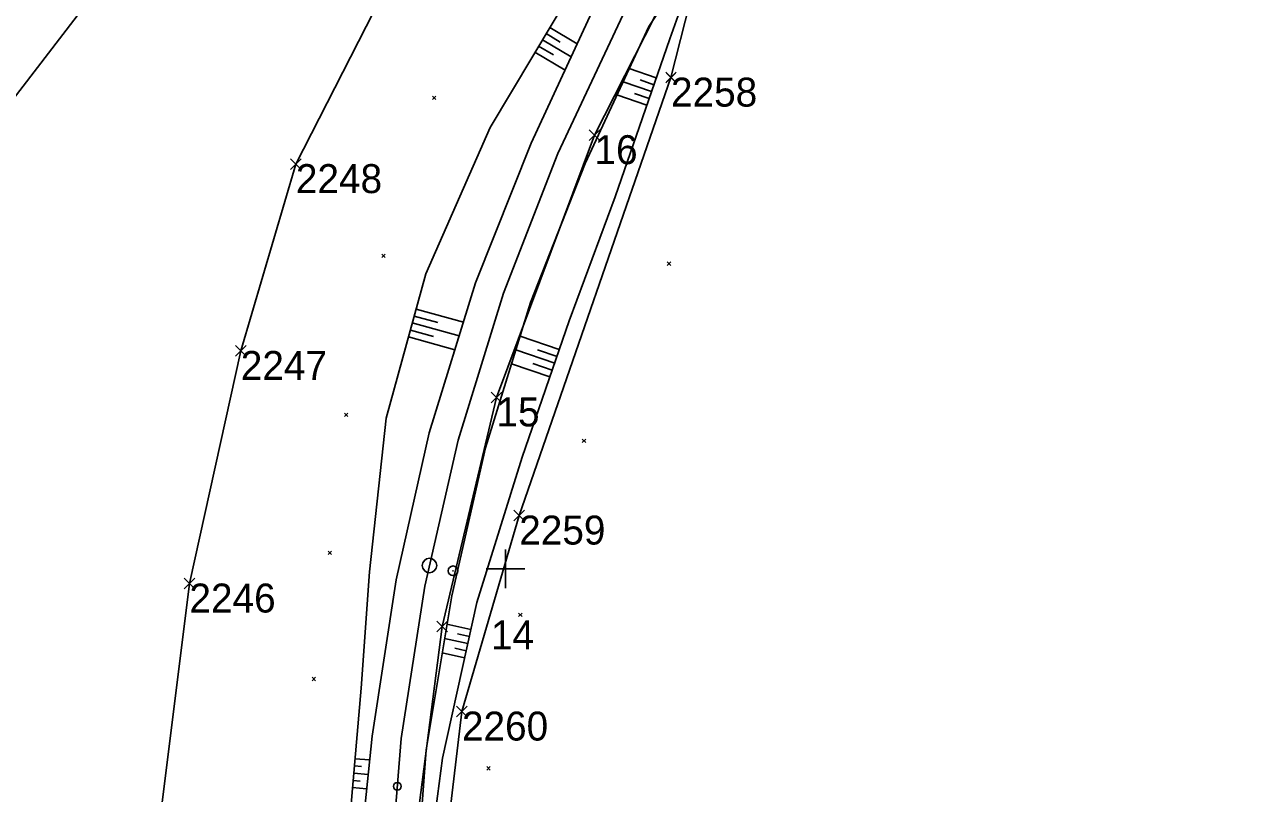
# Model space of a CAD drawing. Extents: x -866402 to -860377, y -1041908 to -1038598.
# Drawn here: x -862549.8 to -862424.3, y -1039423.3 to -1039343.6 of the extents above; entities that cross this region are included whole.
import ezdxf

# ---------------------------------------------------------------- set-up
doc = ezdxf.new("R2010")
doc.units = 0
for name, color, linetype in [('PS 01 trasa', 7, 'Continuous'), ('PS 02 trasa', 7, 'Continuous'), ('SO 01 trasa', 7, 'Continuous'), ('SZDC', 7, 'Continuous'), ('Vrstva 1', 7, 'Continuous'), ('Vrstva 48', 7, 'Continuous'), ('Vrstva 49', 7, 'Continuous'), ('Vrstva 5', 7, 'Continuous'), ('Vrstva 60', 7, 'Continuous'), ('Vrstva 7', 7, 'Continuous')]:
    doc.layers.add(name, color=color, linetype=linetype)

msp = doc.modelspace()

# ---------------------------------------------------------------- linework, layer by layer
at = {"layer": 'PS 01 trasa'}
for points in [[(-862500.95, -1039382.24), (-862490.8, -1039355.08), (-862481.41, -1039336.58), (-862468.07, -1039315.92), (-862454.02, -1039298.95), (-862434.76, -1039279.82), (-862415.25, -1039264.75), (-862394.03, -1039251.93)], [(-862500.95, -1039382.24), (-862506.58, -1039405.98), (-862509.26, -1039426.93), (-862509.72, -1039443.84), (-862511.77, -1039443.81)]]:
    msp.add_lwpolyline(points, dxfattribs=at)
at = {"layer": 'PS 02 trasa'}
msp.add_lwpolyline([(-862545.68, -1039649.8), (-862530.76, -1039623.44), (-862522.93, -1039604.73), (-862515.46, -1039580.56), (-862510.69, -1039555.74), (-862508.63, -1039530.58), (-862506.73, -1039509.03), (-862506.43, -1039505.65), (-862506.67, -1039501.93), (-862508.38, -1039484.78), (-862508.49, -1039483.97), (-862507.55, -1039482.9), (-862507.49, -1039481.71), (-862507.62, -1039478.06), (-862509.09, -1039477.15), (-862510.04, -1039455.64), (-862509.72, -1039443.84), (-862509.26, -1039426.93), (-862506.58, -1039405.98), (-862500.95, -1039382.24), (-862490.8, -1039355.08), (-862481.41, -1039336.58)], dxfattribs=at)
at = {"layer": 'SO 01 trasa'}
for points in [[(-862500.95, -1039382.24), (-862490.8, -1039355.08), (-862481.41, -1039336.58), (-862468.07, -1039315.92), (-862454.02, -1039298.95), (-862434.76, -1039279.82), (-862415.25, -1039264.75), (-862394.03, -1039251.93)], [(-862509.72, -1039443.84), (-862509.26, -1039426.93), (-862506.58, -1039405.98), (-862500.95, -1039382.24)]]:
    msp.add_lwpolyline(points, dxfattribs=at)
at = {"layer": 'SZDC'}
for points in [[(-862296.71, -1039229.87), (-862316.65, -1039230.71), (-862348.72, -1039238.93), (-862380.51, -1039253.6), (-862410.85, -1039277.18), (-862440.53, -1039308.72), (-862448.04, -1039316.67), (-862455.09, -1039324.01), (-862466.78, -1039329.47), (-862479.41, -1039335.38), (-862482.88, -1039349.12), (-862498.59, -1039394.48), (-862504.52, -1039414.78), (-862507.77, -1039442.09), (-862507.54, -1039446.34), (-862506.21, -1039471.12), (-862505.87, -1039481.53), (-862505.25, -1039500.36), (-862503.67, -1039530.11), (-862504.26, -1039560.51), (-862512.94, -1039597.44), (-862522.21, -1039619.87), (-862533.82, -1039639.47), (-862574.41, -1039691.56)], [(-862597.59, -1039662.79), (-862567.2, -1039636.61), (-862572.98, -1039634.36), (-862581.31, -1039629.28), (-862567.95, -1039608.49), (-862547.19, -1039572.66), (-862538.66, -1039537.19), (-862534.9, -1039502.5), (-862535.25, -1039489.12), (-862534.88, -1039485.46), (-862543.81, -1039480.51), (-862544.26, -1039470.12), (-862544.59, -1039466.71), (-862545.46, -1039451.11), (-862536.8, -1039429.82), (-862535.54, -1039424.21), (-862532.73, -1039401.52), (-862527.41, -1039377.43), (-862521.71, -1039358.08), (-862507.17, -1039329.53)]]:
    msp.add_lwpolyline(points, dxfattribs=at)
at = {"layer": 'Vrstva 1'}
for points in [[(-862752.84, -1040069.45), (-862122.79, -1039248.31), (-862342.55, -1039079.69), (-862972.6, -1039900.83)], [(-862972.6, -1039900.83), (-862342.55, -1039079.69), (-862122.79, -1039248.31), (-862752.84, -1040069.45)]]:
    msp.add_lwpolyline(points, close=True, dxfattribs=at)
msp.add_lwpolyline([(-862512.01, -1039476), (-862512.24, -1039466.87), (-862512.45, -1039449.84), (-862512.08, -1039433.48), (-862510.82, -1039417.56), (-862508.37, -1039401.8), (-862504.9, -1039386.68), (-862500.23, -1039371.45), (-862494.61, -1039356.98), (-862487.83, -1039342.57)], dxfattribs=at)
msp.add_circle((-862511.21, -1039422.52), 0.4, dxfattribs=at)
at = {"layer": 'Vrstva 48'}
for p, q in [((-862495.42, -1039343.92), (-862492.58, -1039345.61)), ((-862496.19, -1039345.2), (-862493.22, -1039346.98)), ((-862495.81, -1039344.56), (-862494.35, -1039345.43)), ((-862496.96, -1039346.49), (-862493.85, -1039348.35)), ((-862496.58, -1039345.85), (-862495.06, -1039346.76)), ((-862484.41, -1039349.14), (-862487.2, -1039348.18)), ((-862484.9, -1039350.56), (-862487.83, -1039349.54)), ((-862484.65, -1039349.85), (-862486.08, -1039349.35)), ((-862485.14, -1039351.27), (-862486.65, -1039350.75)), ((-862485.39, -1039351.98), (-862488.47, -1039350.91)), ((-862509.26, -1039373.09), (-862504.37, -1039374.43)), ((-862509.66, -1039374.53), (-862504.81, -1039375.87)), ((-862509.46, -1039373.81), (-862507.03, -1039374.48)), ((-862509.86, -1039375.26), (-862507.45, -1039375.92)), ((-862494.44, -1039377.28), (-862498.5, -1039375.88)), ((-862510.06, -1039375.98), (-862505.26, -1039377.3)), ((-862494.92, -1039378.7), (-862498.94, -1039377.31)), ((-862494.68, -1039377.99), (-862496.7, -1039377.3)), ((-862495.41, -1039380.12), (-862499.38, -1039378.75)), ((-862495.17, -1039379.41), (-862497.17, -1039378.72)), ((-862503.59, -1039406.28), (-862506.07, -1039405.73)), ((-862503.91, -1039407.74), (-862506.31, -1039407.21)), ((-862503.75, -1039407.01), (-862504.97, -1039406.74)), ((-862504.07, -1039408.48), (-862505.25, -1039408.21)), ((-862504.24, -1039409.21), (-862506.56, -1039408.7)), ((-862515.59, -1039419.66), (-862514.08, -1039419.79)), ((-862515.65, -1039420.41), (-862514.91, -1039420.47)), ((-862515.78, -1039421.91), (-862515.05, -1039421.97)), ((-862515.72, -1039421.16), (-862514.23, -1039421.29)), ((-862515.85, -1039422.65), (-862514.39, -1039422.78))]:
    msp.add_line(p, q, dxfattribs=at)
at = {"layer": 'Vrstva 49'}
for p, q in [((-862479.45, -1039335.19), (-862485.16, -1039343.81)), ((-862483, -1039345.1), (-862479.45, -1039335.19)), ((-862507.57, -1039351.03), (-862507.22, -1039351.39)), ((-862507.57, -1039351.39), (-862507.22, -1039351.03)), ((-862512.82, -1039367.41), (-862512.47, -1039367.76)), ((-862512.82, -1039367.76), (-862512.47, -1039367.41)), ((-862483.26, -1039368.21), (-862482.91, -1039368.57)), ((-862483.26, -1039368.57), (-862482.91, -1039368.21)), ((-862516.68, -1039383.86), (-862516.33, -1039384.22)), ((-862516.68, -1039384.22), (-862516.33, -1039383.86)), ((-862492.06, -1039386.55), (-862491.7, -1039386.9)), ((-862492.06, -1039386.9), (-862491.7, -1039386.55)), ((-862518.38, -1039398.16), (-862518.02, -1039398.51)), ((-862518.38, -1039398.51), (-862518.02, -1039398.16)), ((-862498.65, -1039404.59), (-862498.3, -1039404.94)), ((-862498.65, -1039404.94), (-862498.3, -1039404.59)), ((-862520.03, -1039411.23), (-862519.67, -1039411.59)), ((-862520.03, -1039411.59), (-862519.67, -1039411.23)), ((-862509.35, -1039433.64), (-862508.21, -1039418.73)), ((-862508.39, -1039433.89), (-862506.53, -1039419.6)), ((-862501.94, -1039420.47), (-862501.59, -1039420.83)), ((-862501.94, -1039420.83), (-862501.59, -1039420.47))]:
    msp.add_line(p, q, dxfattribs=at)
for points in [[(-862512.37, -1039384.39), (-862508.26, -1039369.44), (-862501.61, -1039354.29), (-862492.88, -1039339.66), (-862488.77, -1039334.06)], [(-862487.3, -1039335.01), (-862490.63, -1039341.38), (-862497.35, -1039355.91), (-862503.11, -1039370.37), (-862507.92, -1039385.92)], [(-862485.16, -1039343.81), (-862491.78, -1039358.01), (-862497.43, -1039372.4), (-862502.07, -1039387.46), (-862505.58, -1039402.78), (-862508.21, -1039418.73)], [(-862506.53, -1039419.6), (-862502.97, -1039403.49), (-862498.29, -1039388.44), (-862493.41, -1039374.32), (-862488.67, -1039361.45), (-862483, -1039345.1)], [(-862516.62, -1039431.56), (-862514.95, -1039412.34), (-862514.09, -1039400.29), (-862512.37, -1039384.39)], [(-862507.92, -1039385.92), (-862511.34, -1039401.12), (-862513.83, -1039417.31), (-862515.39, -1039432.76)]]:
    msp.add_lwpolyline(points, dxfattribs=at)
at = {"layer": 'Vrstva 5'}
for p, q in [((-862500, -1039398), (-862500, -1039402)), ((-862502, -1039400), (-862498, -1039400))]:
    msp.add_line(p, q, dxfattribs=at)
at = {"layer": 'Vrstva 60'}
for p, q in [((-862482.43, -1039349.57), (-862483.43, -1039348.57)), ((-862482.43, -1039348.67), (-862483.43, -1039349.67)), ((-862483.33, -1039349.57), (-862482.33, -1039348.57)), ((-862483.33, -1039348.67), (-862482.33, -1039349.67)), ((-862482.88, -1039349.12), (-862482.88, -1039349.12)), ((-862490.34, -1039355.53), (-862491.34, -1039354.53)), ((-862491.24, -1039355.53), (-862490.24, -1039354.53)), ((-862490.34, -1039354.62), (-862491.34, -1039355.62)), ((-862491.24, -1039354.62), (-862490.24, -1039355.62)), ((-862490.8, -1039355.08), (-862490.8, -1039355.08)), ((-862521.26, -1039358.53), (-862522.26, -1039357.53)), ((-862521.26, -1039357.63), (-862522.26, -1039358.63)), ((-862522.16, -1039358.53), (-862521.16, -1039357.53)), ((-862522.16, -1039357.63), (-862521.16, -1039358.63)), ((-862521.71, -1039358.08), (-862521.71, -1039358.08)), ((-862526.96, -1039377.88), (-862527.96, -1039376.88)), ((-862526.96, -1039376.98), (-862527.96, -1039377.98)), ((-862527.86, -1039377.88), (-862526.86, -1039376.88)), ((-862527.86, -1039376.98), (-862526.86, -1039377.98)), ((-862527.41, -1039377.43), (-862527.41, -1039377.43)), ((-862500.5, -1039382.69), (-862501.5, -1039381.69)), ((-862500.5, -1039381.79), (-862501.5, -1039382.79)), ((-862501.4, -1039382.69), (-862500.4, -1039381.69)), ((-862501.4, -1039381.79), (-862500.4, -1039382.79)), ((-862500.95, -1039382.24), (-862500.95, -1039382.24)), ((-862498.14, -1039394.93), (-862499.14, -1039393.93)), ((-862498.14, -1039394.03), (-862499.14, -1039395.03)), ((-862499.04, -1039394.93), (-862498.04, -1039393.93)), ((-862499.04, -1039394.03), (-862498.04, -1039395.03)), ((-862498.59, -1039394.48), (-862498.59, -1039394.48)), ((-862532.28, -1039401.97), (-862533.28, -1039400.97)), ((-862533.18, -1039401.97), (-862532.18, -1039400.97)), ((-862532.28, -1039401.07), (-862533.28, -1039402.07)), ((-862533.18, -1039401.07), (-862532.18, -1039402.07)), ((-862532.73, -1039401.52), (-862532.73, -1039401.52)), ((-862506.13, -1039406.43), (-862507.13, -1039405.43)), ((-862506.13, -1039405.53), (-862507.13, -1039406.53)), ((-862507.03, -1039406.43), (-862506.03, -1039405.43)), ((-862507.03, -1039405.53), (-862506.03, -1039406.53)), ((-862506.58, -1039405.98), (-862506.58, -1039405.98)), ((-862504.07, -1039415.23), (-862505.07, -1039414.23)), ((-862504.07, -1039414.33), (-862505.07, -1039415.33)), ((-862504.97, -1039415.23), (-862503.97, -1039414.23)), ((-862504.97, -1039414.33), (-862503.97, -1039415.33)), ((-862504.52, -1039414.78), (-862504.52, -1039414.78))]:
    msp.add_line(p, q, dxfattribs=at)
at = {"layer": 'Vrstva 7'}
msp.add_line((-862505.49, -1039400.2), (-862505.39, -1039400.2), dxfattribs=at)
for centre, radius in [((-862507.88, -1039399.65), 0.75), ((-862505.44, -1039400.2), 0.5)]:
    msp.add_circle(centre, radius, dxfattribs=at)

# ---------------------------------------------------------------- texts
at = {"layer": 'Vrstva 60'}
for s, p in [('2258', (-862482.88, -1039352.12)), ('16', (-862490.8, -1039358.08)), ('2248', (-862521.71, -1039361.08)), ('2247', (-862527.41, -1039380.43)), ('15', (-862500.95, -1039385.24)), ('2259', (-862498.59, -1039397.48)), ('2246', (-862532.73, -1039404.52)), ('14', (-862501.52, -1039408.34)), ('2260', (-862504.52, -1039417.78))]:
    msp.add_text(s, height=3, dxfattribs=at).set_placement(p)

doc.saveas('drawing.dxf')
